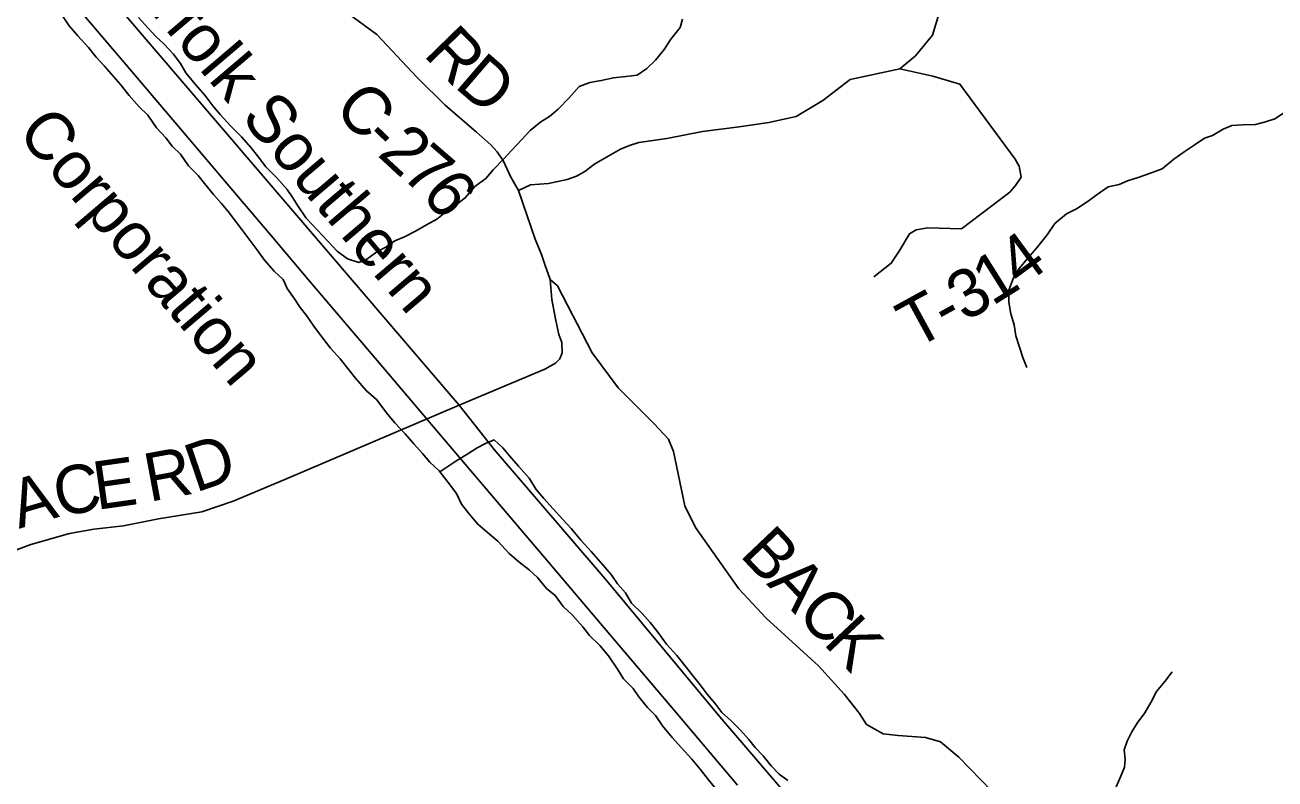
# Model space of a CAD drawing. Extents: x 1624196 to 2029251, y 146837 to 440034.
# Drawn here: x 1877828 to 1885609, y 213582 to 218272 of the extents above; entities that cross this region are included whole.
import ezdxf

# ---------------------------------------------------------------- set-up
doc = ezdxf.new("R2010")
doc.units = 0
for name, color, linetype in [('GM_X_County_Road', 7, 'Continuous'), ('GM_X_County_Road_Text', 7, 'Continuous'), ('GM_X_Minor_River', 7, 'Continuous'), ('GM_X_Rail_Line', 7, 'Continuous'), ('GM_X_Rail_Line_Text', 7, 'Continuous'), ('GM_X_Township_Road', 7, 'Continuous'), ('GM_X_Township_Road_Text', 7, 'Continuous'), ('GM_X_US_Route', 7, 'Continuous')]:
    doc.layers.add(name, color=color, linetype=linetype)

msp = doc.modelspace()

# ---------------------------------------------------------------- linework, layer by layer
at = {"layer": 'GM_X_County_Road'}
for points in [[(1880530.7, 215906.9), (1881065, 216130.6), (1881131.5, 216168.7), (1881156.9, 216195.6), (1881171.1, 216233.7), (1881169.6, 216297.1), (1881152.1, 216346.2), (1881133.1, 216433.4), (1881107.8, 216565), (1881098.3, 216688.6), (1881063.4, 216782.1), (1881044.4, 216845.5), (1881003.2, 216939.1), (1880900.1, 217241.8), (1880975.8, 217278.7), (1881086.6, 217286.1), (1881202.9, 217311.9), (1881262, 217332.2), (1881313.6, 217361.8), (1881376.4, 217407.9), (1881535.1, 217500.3), (1881590.5, 217522.4), (1881649.6, 217540.9), (1881823.1, 217566.7), (1882044.6, 217609.2), (1882273.5, 217638.7), (1882458, 217666.5), (1882627.9, 217703.4), (1882794, 217803.1), (1882963.8, 217932.3), (1883274.8, 218000), (1883372.2, 218080.4), (1883477.6, 218209.5), (1883559.9, 218484.7)], [(1880900.1, 217241.8), (1880850.3, 217330.4), (1880806, 217424.6), (1880767.2, 217483.7), (1880728.5, 217526.1), (1880638, 217605.5), (1880444.2, 217773.5), (1880268.8, 217945.2), (1880017.8, 218213), (1879825.9, 218353.3)], [(1883915.6, 213436.4), (1883642.1, 213717.2), (1883527, 213813.1), (1883433.5, 213839.5), (1883263.2, 213851.5), (1883169.7, 213863.5), (1883066.5, 213921.1), (1883023.4, 213988.3), (1882929.8, 214108.2), (1882766.7, 214285.7), (1882442.9, 214583.2), (1882272.6, 214765.6), (1882002.5, 215146.9), (1881936.4, 215282), (1881865.9, 215619.8), (1881833.6, 215694.7), (1881745.5, 215790.2), (1881521.3, 216014.9), (1881358.1, 216232.1), (1881142.6, 216650.6), (1881098.3, 216688.6)], [(1873606.5, 213052), (1873782.9, 213052), (1874030.7, 213077.2), (1874889.4, 213443.8), (1875187.4, 213580.5), (1875438.7, 213689.9), (1875578.2, 213762.2), (1875828, 214003.4), (1875985.5, 214188.6), (1876080.2, 214271.1), (1876174.5, 214331.1), (1876318.4, 214408.6), (1876645.1, 214582.7), (1877863.7, 215041), (1878104.9, 215108.2), (1878257.6, 215135.7), (1878441, 215157.2), (1878659, 215200.8), (1878929.8, 215244.4), (1879124.2, 215309.9), (1879445.9, 215444.4), (1880530.7, 215906.9)]]:
    msp.add_lwpolyline(points, dxfattribs=at)
at = {"layer": 'GM_X_Minor_River'}
for points in [[(1878057.5, 218334.6), (1878103, 218266.2), (1878156.6, 218205.8), (1878224, 218131.3), (1878271.6, 218073), (1878323.1, 218016.6), (1878378.6, 217952.2), (1878422.3, 217901.9), (1878475.8, 217833.4), (1878539.2, 217763), (1878592.8, 217710.6), (1878646.2, 217632.2), (1878705.7, 217569.7), (1878745.4, 217517.4), (1878797, 217469), (1878846.5, 217396.7), (1878906, 217336.2), (1878945.6, 217285.9), (1879001.1, 217217.5), (1879048.7, 217163.1), (1879092.3, 217112.8), (1879131.9, 217060.5), (1879177.5, 217000.2), (1879215.1, 216949.9), (1879270.6, 216875.4), (1879320.1, 216809.1), (1879379.6, 216740.6), (1879435.1, 216688.2), (1879460.8, 216634), (1879506.3, 216569.6), (1879541.9, 216515.4), (1879581.5, 216465), (1879627, 216398.7), (1879668.6, 216342.4), (1879730, 216261.9), (1879789.5, 216195.4), (1879847, 216125), (1879886.6, 216074.7), (1879954, 215996.2), (1880015.6, 215941.8), (1880086.9, 215849.2), (1880130.5, 215796.9), (1880194, 215728.4), (1880249.5, 215666), (1880303.1, 215607.6), (1880348.7, 215553.2), (1880406.2, 215498.8), (1880461.7, 215426.4), (1880515.2, 215358), (1880544.7, 215291.7), (1880590.3, 215233.4), (1880647.8, 215166.9), (1880719.3, 215104.4), (1880770.9, 215062), (1880842.4, 214985.5), (1880901.9, 214933.1), (1880967.5, 214882.6), (1881019.1, 214836.2), (1881074.6, 214767.8), (1881128.3, 214723.4), (1881177.8, 214655), (1881235.3, 214602.6), (1881300.8, 214528.1), (1881342.4, 214473.8), (1881405.9, 214411.4), (1881461.4, 214346.9), (1881516.8, 214264.5), (1881554.4, 214204.2), (1881613.9, 214143.7), (1881649.5, 214093.4), (1881703, 214027), (1881752.6, 213976.7), (1881796.2, 213912.3), (1881857.6, 213839.8), (1881915.1, 213775.4), (1881978.6, 213704.9), (1882032.1, 213642.5)], [(1878534.6, 218319.8), (1878594.1, 218253.3), (1878641.7, 218201), (1878693.4, 218154.6), (1878750.9, 218092.2), (1878796.4, 218031.8), (1878830, 217973.6), (1878887.5, 217903.1), (1878947, 217836.7), (1878996.5, 217768.3), (1879044.1, 217715.9), (1879107.6, 217645.5), (1879175, 217577), (1879236.5, 217508.5), (1879276.1, 217458.2), (1879327.6, 217389.8), (1879395.1, 217321.3), (1879460.5, 217248.9), (1879496.2, 217196.6), (1879525.8, 217146.3), (1879579.3, 217069.9), (1879648.7, 216995.4), (1879712.2, 216928.9), (1879771.7, 216864.5), (1879835.3, 216818), (1879907, 216795.6), (1879957.1, 216815.3), (1880019.3, 216861), (1880073.4, 216890.8), (1880129.5, 216930.5), (1880189.6, 216954.2), (1880259.7, 216989.8), (1880327.8, 217029.5), (1880391.9, 217065.1), (1880454.1, 217114.8), (1880506.2, 217148.6), (1880568.4, 217196.3), (1880628.8, 217268), (1880697, 217317.7), (1880743.2, 217371.5), (1880809.5, 217439.2), (1880857.8, 217493), (1880920.1, 217560.7), (1880972.4, 217616.5), (1881038.6, 217670.2), (1881092.7, 217703.9), (1881146.9, 217747.7), (1881215.2, 217819.4), (1881277.5, 217889.1), (1881343.6, 217914.7), (1881415.5, 217926.3), (1881491.5, 217943.9), (1881567.4, 217951.5), (1881639.4, 217959.1), (1881699.5, 218000.8), (1881753.8, 218052.5), (1881806.1, 218120.3), (1881848.4, 218184.1), (1881906.8, 218255.9), (1881921.1, 218307.9)], [(1885681.3, 217736.9), (1885609.2, 217689.2), (1885551.1, 217669.5), (1885487.1, 217653.9), (1885407.3, 217650.4), (1885341.3, 217646.8), (1885287.3, 217625.1), (1885221.2, 217585.4), (1885171.1, 217567.7), (1885113, 217528), (1885050.8, 217486.3), (1884978.7, 217436.6), (1884906.4, 217377), (1884828.4, 217347.4), (1884758.3, 217323.8), (1884690.3, 217302.2), (1884640.2, 217280.4), (1884570.3, 217264.8), (1884502.1, 217217.2), (1884445.9, 217175.4), (1884373.8, 217127.8), (1884311.7, 217098.1), (1884239.4, 217036.5), (1884191.1, 216966.7), (1884124.7, 216882.9), (1884070.4, 216821.2), (1884016.1, 216757.4), (1883981.8, 216699.5), (1883953.3, 216623.6), (1883952.9, 216547.5), (1883964.4, 216475.3), (1883986, 216407.1), (1883995.5, 216338.9), (1884019, 216268.7), (1884040.6, 216204.5), (1884064.2, 216142.2)], [(1880410.6, 215493.1), (1880466.3, 215530.5), (1880516.4, 215562.3), (1880584.6, 215603.9), (1880642.7, 215641.6), (1880694.8, 215669.4), (1880748.9, 215691.1), (1880802.5, 215642.7), (1880844.1, 215592.4), (1880899.6, 215528), (1880967, 215453.5), (1881010.5, 215383.1), (1881058.1, 215326.8), (1881115.6, 215262.3), (1881177.1, 215195.9), (1881228.7, 215139.5), (1881288.1, 215067), (1881353.6, 214996.5), (1881411.1, 214930.1), (1881476.5, 214853.6), (1881516.1, 214795.3), (1881565.6, 214738.9), (1881603.2, 214674.6), (1881670.7, 214612.1), (1881720.3, 214555.7), (1881767.8, 214495.4), (1881821.3, 214420.9), (1881886.7, 214350.4), (1881936.3, 214288), (1881989.7, 214219.6), (1882031.4, 214167.3), (1882074.9, 214109), (1882122.5, 214052.6), (1882166.1, 213996.3), (1882219.7, 213947.9), (1882281.2, 213885.4), (1882334.8, 213827), (1882374.4, 213776.7), (1882424, 213726.3), (1882473.5, 213664), (1882523.1, 213611.6), (1882576.8, 213573.2)], [(1884621.2, 213533.1), (1884649.5, 213599.1), (1884671.8, 213655), (1884676.1, 213705.1), (1884670.5, 213763.2), (1884688.8, 213817.2), (1884719.1, 213875.1), (1884751.4, 213929), (1884799.7, 213992.8), (1884836, 214056.7), (1884872.4, 214126.6), (1884922.7, 214188.4), (1884969, 214248.2)], [(1882032.1, 213642.5), (1882083.6, 213576.1), (1882129.2, 213519.8), (1882178.8, 213469.4), (1882244.3, 213406.9), (1882291.9, 213344.5), (1882347.3, 213276.1), (1882399, 213227.7), (1882440.6, 213173.4), (1882498, 213106.9), (1882561.5, 213036.4), (1882636.9, 212951.9), (1882692.4, 212889.5), (1882745.9, 212831), (1882803.5, 212768.6), (1882845, 212706.3), (1882888.6, 212651.9), (1882952, 212575.4), (1883013.6, 212519), (1883069.1, 212460.6), (1883138.6, 212394)]]:
    msp.add_lwpolyline(points, dxfattribs=at)
at = {"layer": 'GM_X_Rail_Line'}
msp.add_lwpolyline([(1877979.7, 218587.4), (1878493.9, 217982), (1879108.9, 217257.4), (1879358.7, 216964.9), (1879591.7, 216690), (1880068, 216129), (1880392.8, 215747.8), (1881063.4, 214957.1), (1881468, 214480.8), (1881866.2, 214012.5), (1882264.4, 213544.2)], dxfattribs=at)
at = {"layer": 'GM_X_Township_Road'}
msp.add_lwpolyline([(1883112.2, 216704.8), (1883220.4, 216790.4), (1883270, 216865), (1883333.4, 216973.7), (1883376.2, 216997.4), (1883449.3, 217010.7), (1883657.7, 217004.3), (1883958.7, 217233.1), (1883994.7, 217273.1), (1884028.3, 217325.8), (1884015.9, 217393.2), (1883991.4, 217437.8), (1883647.8, 217904.2), (1883478.7, 217954.9), (1883274.8, 218000)], dxfattribs=at)
at = {"layer": 'GM_X_US_Route'}
msp.add_lwpolyline([(1872467.2, 227002.3), (1875082.4, 222440.1), (1875172.3, 222299.8), (1875256.2, 222177.5), (1875350, 222023.2), (1875473.8, 221844.8), (1875671.5, 221580.1), (1880530.7, 215906.9), (1880748.6, 215631.5), (1881438.7, 214826.7), (1882152.7, 213969.1), (1882625.2, 213419.7), (1882969.7, 213011.7), (1883288.2, 212679.7), (1883681.7, 212306.3), (1884144.2, 211965.7), (1884381.9, 211819), (1884622.6, 211669.3), (1884980.6, 211468.6), (1885388.5, 211237.4)], dxfattribs=at)

# ---------------------------------------------------------------- texts
at = {"layer": 'GM_X_County_Road_Text'}
for s, rotation, p in [('R', 314.22448, (1880302.2, 218085.6)), ('D', 319.2663, (1880494.7, 217889.6)), ('C', 312.96972, (1879742.2, 217747.5)), ('-', 315.46845, (1879920.1, 217556.9)), ('2', 317.27705, (1880015.4, 217463.4)), ('7', 319.23289, (1880159.5, 217330.6)), ('6', 308.62649, (1880289.3, 217220.5)), ('D', 18.84711, (1878889.9, 215362.2)), ('R', 10.51733, (1878601.6, 215305.1)), ('C', 10.51728, (1878035.6, 215210.8)), ('E', 8.0404, (1878274.5, 215255.2)), ('A', 16.44453, (1877790.4, 215137.9)), ('B', 313.50956, (1882270.6, 214973.9)), ('A', 313.5073, (1882440.3, 214795.2)), ('C', 313.51248, (1882622, 214603.7)), ('K', 313.27398, (1882791.4, 214425.3))]:
    msp.add_text(s, height=300, rotation=rotation, dxfattribs=at).set_placement(p)
at = {"layer": 'GM_X_Rail_Line_Text'}
for s, rotation, p in [('Norfolk Southern', 310.34779, (1878274.3, 218744.2)), ('Corporation', 310.32436, (1877772, 217599.6))]:
    msp.add_text(s, height=299, rotation=rotation, dxfattribs=at).set_placement(p)
at = {"layer": 'GM_X_Township_Road_Text'}
for s, rotation, p in [('4', 36.39452, (1884026.5, 216633.4)), ('1', 32.07524, (1883849.5, 216521.4)), ('3', 29.95303, (1883679, 216422.8)), ('T', 28.60858, (1883367.4, 216252.1)), ('-', 28.9083, (1883565.9, 216360.4))]:
    msp.add_text(s, height=300, rotation=rotation, dxfattribs=at).set_placement(p)

doc.saveas('drawing.dxf')
